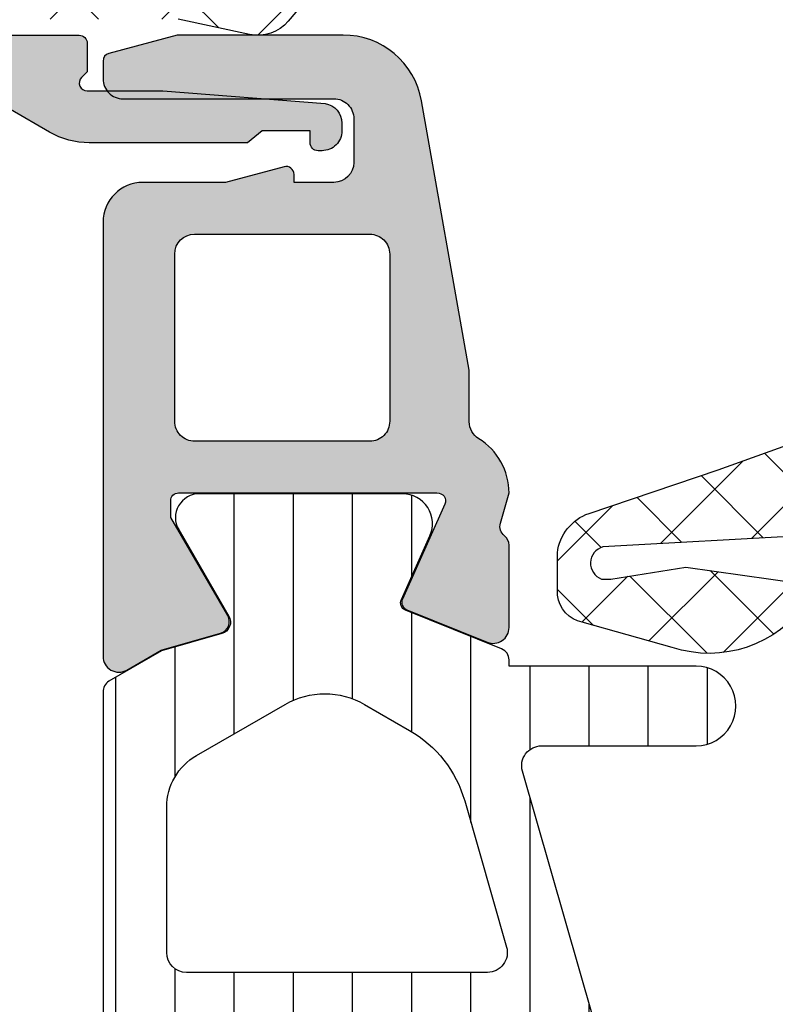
# Model space of a CAD drawing. Header units: millimetres. Extents: x 247761 to 294611, y 172579 to 236863.
# Tile 518 of 596: x 268658 to 268677, y 198252 to 198276. Entities that reach past the tile are written whole.
import ezdxf

# ---------------------------------------------------------------- set-up
doc = ezdxf.new("R2010")
doc.units = ezdxf.units.MM
doc.layers.add('FASÁDA DETAILNÍ', color=4, linetype='Continuous')
doc.layers.add('NOVA', color=240, linetype='Continuous')

# ---------------------------------------------------------------- blocks, each defined once
blk = doc.blocks.new('A$C69D17D4D')
at = {"layer": 'FASÁDA DETAILNÍ'}
h = blk.add_hatch(dxfattribs=at)
h.set_pattern_fill('ANSI37', color=256, scale=0.625, angle=270, style=0)
h.set_pattern_definition([(315, (-5984.989465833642, 24904.81811234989), (1.403165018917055, 1.403165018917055), []), (44.99999999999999, (-5984.989465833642, 24904.81811234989), (-1.403165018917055, 1.403165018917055), [])])
edge = h.paths.add_edge_path()
edge.add_ellipse((-5993.876381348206, 24900.19755051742), major_axis=(-5.039467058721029, 0), ratio=1, start_angle=274.9644612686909, end_angle=330.2082155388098)
edge.add_ellipse((-5997.989465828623, 24902.55235072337), major_axis=(-0.3000000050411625, 0), ratio=1, start_angle=330.2078270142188, end_angle=359.9993073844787)
edge.add_line((-5998.289465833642, 24902.55235434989), (-5998.289468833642, 24902.0180703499))
edge.add_ellipse((-5997.989469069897, 24902.01806911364), major_axis=(-0.2999997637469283, 0), ratio=1, start_angle=-0.0002361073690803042, end_angle=90.00004512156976)
edge.add_line((-5997.989468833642, 24901.7180693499), (-5996.439471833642, 24901.7180693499))
edge.add_ellipse((-5996.439479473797, 24901.41805870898), major_axis=(-0.3000106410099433, 0), ratio=1, start_angle=180.0043239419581, end_angle=269.998540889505, ccw=False)
edge.add_line((-5996.139468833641, 24901.41808134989), (-5996.139457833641, 24900.01809934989))
edge.add_ellipse((-5995.839467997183, 24900.01810218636), major_axis=(-0.2999898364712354, 0), ratio=1, start_angle=0.0005417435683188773, end_angle=89.99964925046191)
edge.add_line((-5995.839469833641, 24899.7181123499), (-5994.139457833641, 24899.7181123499))
edge.add_ellipse((-5994.139464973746, 24900.01812249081), major_axis=(-0.3000101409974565, 0), ratio=1, start_angle=90.00136361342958, end_angle=179.99558056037)
edge.add_line((-5993.839454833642, 24900.01809934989), (-5993.839465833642, 24901.58193034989))
edge.add_ellipse((-5993.538306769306, 24901.61478737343), major_axis=(-0.3029461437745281, 0), ratio=1, start_angle=-103.48357731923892, end_angle=6.226450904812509, ccw=False)
edge.add_ellipse((-5984.833383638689, 24912.93075169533), major_axis=(-14.00076634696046, 0), ratio=1, start_angle=51.92437992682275, end_angle=74.69826779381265)
edge.add_ellipse((-5988.640097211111, 24898.93851392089), major_axis=(-0.500472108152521, 0), ratio=1, start_angle=140.1933656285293, end_angle=257.082391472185, ccw=False)
edge.add_line((-5988.255629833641, 24898.61811234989), (-5996.538908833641, 24898.61811234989))
edge.add_ellipse((-5996.538908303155, 24899.11811205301), major_axis=(-0.4999997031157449, 0), ratio=1, start_angle=29.999980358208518, end_angle=89.99993921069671, ccw=False)
edge.add_line((-5996.971920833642, 24898.86811234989), (-5997.145126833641, 24899.16811234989))
edge.add_ellipse((-5997.578139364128, 24898.91811264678), major_axis=(-0.4999997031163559, 0), ratio=1, start_angle=209.9999803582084, end_angle=269.9999392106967)
edge.add_line((-5997.578138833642, 24899.41811234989), (-5999.207486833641, 24899.41811234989))
edge.add_ellipse((-5999.207487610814, 24898.41811299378), major_axis=(-0.9999993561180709, 0), ratio=1, start_angle=269.9999554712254, end_angle=329.9496611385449)
edge.add_ellipse((-6006.391868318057, 24902.57443977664), major_axis=(-7.300023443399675, 0), ratio=1, start_angle=101.2855536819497, end_angle=149.9496454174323, ccw=False)
edge.add_ellipse((-6004.576636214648, 24895.51810276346), major_axis=(-0.3999905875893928, 0), ratio=1, start_angle=-69.49817055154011, end_angle=14.852975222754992, ccw=False)
edge.add_ellipse((-6006.950703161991, 24901.86720088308), major_axis=(-6.378448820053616, 0), ratio=1, start_angle=110.5018745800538, end_angle=165.5474022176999)
edge.add_line((-6000.774103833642, 24900.27527434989), (-6000.410516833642, 24901.6859813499))
edge.add_line((-6000.410516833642, 24901.6859813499), (-6000.200403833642, 24902.54868234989))
edge.add_ellipse((-5994.863781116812, 24901.218117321), major_axis=(-5.499995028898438, 0), ratio=1, start_angle=269.9999657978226, end_angle=346.0000450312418, ccw=False)
edge.add_line((-5994.863777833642, 24906.7181123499), (-5982.445749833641, 24906.7181123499))
edge.add_line((-5982.445749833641, 24906.7181123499), (-5981.082692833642, 24906.43049334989))
edge.add_ellipse((-5980.979460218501, 24906.91971968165), major_axis=(-0.499999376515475, 0), ratio=1, start_angle=78.0846992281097, end_angle=139.7162484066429)
edge.add_line((-5980.598034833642, 24906.5964333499), (-5979.024423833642, 24908.45304134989))
edge.add_ellipse((-5978.452284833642, 24907.96811184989), major_axis=(-0.7499997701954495, 0), ratio=1, start_angle=139.7162938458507, end_angle=319.7162938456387, ccw=False)
edge.add_line((-5977.880145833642, 24907.48318234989), (-5979.839431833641, 24905.1715383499))
edge.add_ellipse((-5980.602283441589, 24905.81811051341), major_axis=(-0.9999990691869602, 0), ratio=1, start_angle=78.0847521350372, end_angle=139.7163013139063, ccw=False)
edge.add_line((-5980.808747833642, 24904.83965734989), (-5982.602284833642, 24905.2181123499))
edge.add_line((-5982.602284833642, 24905.2181123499), (-5994.312485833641, 24905.2181123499))
h = blk.add_hatch(color=256, dxfattribs=at)
edge = h.paths.add_edge_path()
edge.add_line((-5980.489465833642, 24902.41811234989), (-5980.862670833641, 24902.11811234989))
edge.add_line((-5980.862670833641, 24902.11811234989), (-5984.835875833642, 24902.11811234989))
edge.add_ellipse((-5984.835874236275, 24904.11811955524), major_axis=(-2.000007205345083, 0), ratio=1, start_angle=60.0000663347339, end_angle=89.99995423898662, ccw=False)
edge.add_line((-5985.835875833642, 24902.38606134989), (-5986.812927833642, 24902.95016334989))
edge.add_ellipse((-5987.812929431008, 24901.21810514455), major_axis=(-2.00000720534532, 0), ratio=1, start_angle=240.0000663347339, end_angle=269.9999542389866)
edge.add_line((-5987.812927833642, 24903.2181123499), (-5993.532761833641, 24903.2181123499))
edge.add_ellipse((-5993.532762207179, 24902.71811272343), major_axis=(-0.4999996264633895, 0), ratio=1, start_angle=-90.00004280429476, end_angle=4.280419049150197e-05)
edge.add_line((-5994.032761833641, 24902.7181123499), (-5994.032761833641, 24900.81811234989))
edge.add_ellipse((-5994.532503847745, 24900.817854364), major_axis=(-0.4997420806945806, 0), ratio=1, start_angle=89.97042173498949, end_angle=180.0295782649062, ccw=False)
edge.add_line((-5994.532761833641, 24900.31811234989), (-5995.532761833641, 24900.31811234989))
edge.add_ellipse((-5995.533019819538, 24900.817854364), major_axis=(-0.4997420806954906, 0), ratio=1, start_angle=-0.029578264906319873, end_angle=90.02957826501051, ccw=False)
edge.add_line((-5996.032761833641, 24900.81811234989), (-5996.032761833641, 24901.81811234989))
edge.add_ellipse((-5996.532501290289, 24901.81837289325), major_axis=(-0.4997395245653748, 0), ratio=1, start_angle=179.9701283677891, end_angle=270.0298716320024)
edge.add_line((-5996.532761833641, 24902.31811234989), (-5997.532761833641, 24902.31811234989))
edge.add_ellipse((-5997.533015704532, 24902.81786047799), major_axis=(-0.49974819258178, 0), ratio=1, start_angle=-0.0288769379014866, end_angle=90.02910612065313, ccw=False)
edge.add_line((-5998.032763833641, 24902.81811234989), (-5998.032763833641, 24903.05114334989))
edge.add_ellipse((-5997.532764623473, 24903.05114382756), major_axis=(-0.4999992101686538, 0), ratio=1, start_angle=-36.2493129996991, end_angle=5.473706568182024e-05, ccw=False)
edge.add_ellipse((-5995.032761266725, 24901.21810592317), major_axis=(-3.600006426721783, 0), ratio=1, start_angle=270.0000408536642, end_angle=323.75061391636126, ccw=False)
edge.add_line((-5995.032763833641, 24904.81811234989), (-5985.089465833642, 24904.81811234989))
edge.add_ellipse((-5985.089465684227, 24904.61811249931), major_axis=(-0.1999998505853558, 0), ratio=1, start_angle=179.9999571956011, end_angle=270.00004280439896, ccw=False)
edge.add_line((-5984.889465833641, 24904.61811234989), (-5984.889465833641, 24903.90089134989))
edge.add_line((-5984.889465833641, 24903.90089134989), (-5985.030426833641, 24903.75999234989))
edge.add_ellipse((-5984.889465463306, 24903.6181124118), major_axis=(-0.2000000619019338, 0), ratio=1, start_angle=-45.18607561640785, end_angle=89.99989390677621)
edge.add_line((-5984.889465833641, 24903.41811234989), (-5982.989896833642, 24903.41811234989))
edge.add_line((-5982.989896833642, 24903.41811234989), (-5978.911248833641, 24903.1037943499))
edge.add_ellipse((-5978.989466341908, 24902.60994970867), major_axis=(-0.5000005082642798, 0), ratio=1, start_angle=180.0000734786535, end_angle=260.9999772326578, ccw=False)
edge.add_line((-5978.489465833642, 24902.6099503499), (-5978.489465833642, 24902.41811234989))
edge.add_ellipse((-5978.989465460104, 24902.41811197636), major_axis=(-0.49999962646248, 0), ratio=1, start_angle=89.99995719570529, end_angle=180.0000428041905, ccw=False)
edge.add_line((-5978.989465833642, 24901.91811234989), (-5979.089465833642, 24901.91811234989))
edge.add_ellipse((-5979.089465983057, 24902.11811220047), major_axis=(-0.1999998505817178, 0), ratio=1, start_angle=-4.2805441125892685e-05, end_angle=90.00004280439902, ccw=False)
edge.add_line((-5979.289465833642, 24902.11811234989), (-5979.289465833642, 24902.41811234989))
edge.add_line((-5979.289465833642, 24902.41811234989), (-5980.489465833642, 24902.41811234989))
h = blk.add_hatch(color=256, dxfattribs=at)
edge = h.paths.add_edge_path(flags=16)
edge.add_line((-5977.289609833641, 24899.3218973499), (-5977.289609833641, 24895.1221473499))
edge.add_ellipse((-5977.789609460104, 24895.12214697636), major_axis=(-0.49999962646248, 0), ratio=1, start_angle=89.99995719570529, end_angle=180.0000428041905, ccw=False)
edge.add_line((-5977.789609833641, 24894.6221473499), (-5982.189633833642, 24894.6221473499))
edge.add_ellipse((-5982.18963420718, 24895.12214697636), major_axis=(-0.4999996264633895, 0), ratio=1, start_angle=-4.280419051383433e-05, end_angle=90.00004280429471, ccw=False)
edge.add_line((-5982.689633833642, 24895.1221473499), (-5982.689633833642, 24899.32189634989))
edge.add_ellipse((-5982.189633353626, 24899.32189586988), major_axis=(-0.5000004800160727, 0), ratio=1, start_angle=270.0000550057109, end_angle=359.9999449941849, ccw=False)
edge.add_line((-5982.189633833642, 24899.82189634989), (-5977.789609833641, 24899.8218973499))
edge.add_ellipse((-5977.789609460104, 24899.32189772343), major_axis=(-0.4999996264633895, 0), ratio=1, start_angle=179.9999571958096, end_angle=270.0000428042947, ccw=False)
edge = h.paths.add_edge_path()
edge.add_line((-5975.291228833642, 24896.4084933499), (-5976.490988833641, 24903.1714933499))
edge.add_arc((-5978.460240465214, 24902.82214898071), 1.999998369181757, 10.05959013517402, 90.00003920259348)
edge.add_line((-5978.460241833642, 24904.8221473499), (-5982.625214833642, 24904.8221473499))
edge.add_line((-5982.625214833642, 24904.8221473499), (-5984.343003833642, 24904.36186634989))
edge.add_arc((-5984.291239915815, 24904.16868129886), 0.1999999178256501, 105.0000385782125, 179.9999853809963)
edge.add_line((-5984.491239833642, 24904.16868134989), (-5984.491239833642, 24903.72214734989))
edge.add_arc((-5983.99124020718, 24903.72214697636), 0.49999962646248, 179.9999571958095, 270.0000428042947)
edge.add_line((-5983.991239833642, 24903.22214734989), (-5978.691239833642, 24903.22214734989))
edge.add_arc((-5978.691239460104, 24902.72214772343), 0.4999996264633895, -4.280419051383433e-05, 90.00004280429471, ccw=False)
edge.add_line((-5978.191239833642, 24902.72214734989), (-5978.191239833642, 24901.62189734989))
edge.add_arc((-5978.691240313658, 24901.62189782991), 0.5000004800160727, 270.0000550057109, 359.9999449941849, ccw=False)
edge.add_line((-5978.691239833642, 24901.12189734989), (-5979.691239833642, 24901.12189734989))
edge.add_line((-5979.691239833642, 24901.12189734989), (-5979.691239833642, 24901.3218973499))
edge.add_arc((-5979.89123997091, 24901.32189705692), 0.200000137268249, 8.393176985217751e-05, 105.0000053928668)
edge.add_line((-5979.943003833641, 24901.5150823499), (-5981.410391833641, 24901.12189634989))
edge.add_line((-5981.410391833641, 24901.12189634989), (-5983.491239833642, 24901.12189634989))
edge.add_arc((-5983.49123887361, 24900.12189538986), 1.000000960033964, 90.0000550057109, 179.9999449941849)
edge.add_line((-5984.491239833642, 24900.12189634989), (-5984.491239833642, 24889.22239434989))
edge.add_arc((-5984.091239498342, 24889.22239409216), 0.4000003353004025, 179.9999630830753, 299.9999168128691)
edge.add_line((-5983.891239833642, 24888.8759833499), (-5983.028391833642, 24889.37414934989))
edge.add_line((-5983.028391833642, 24889.37414934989), (-5981.536230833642, 24889.8020193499))
edge.add_arc((-5981.618922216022, 24890.09039815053), 0.3000003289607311, 286.0000168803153, 390.1792412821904)
edge.add_line((-5981.359584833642, 24890.24121034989), (-5982.791319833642, 24892.70682134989))
edge.add_line((-5982.791319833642, 24892.70682134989), (-5982.791319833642, 24893.1272403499))
edge.add_arc((-5982.599751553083, 24893.13073285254), 0.1916001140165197, 87.47777810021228, 181.0444500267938, ccw=False)
edge.add_line((-5982.591319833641, 24893.3221473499), (-5976.101880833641, 24893.3221473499))
edge.add_arc((-5976.083643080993, 24893.12298081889), 0.1999998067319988, -24.14094813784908, 95.23200451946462, ccw=False)
edge.add_line((-5975.901134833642, 24893.0411843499), (-5976.969455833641, 24890.65749934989))
edge.add_arc((-5976.78694723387, 24890.57570259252), 0.2000002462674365, 155.8590177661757, 248.0262022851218)
edge.add_line((-5976.861783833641, 24890.39023134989), (-5974.838555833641, 24889.57387134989))
edge.add_arc((-5974.688882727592, 24889.9448132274), 0.3999998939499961, 248.0261821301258, 360.0000175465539)
edge.add_line((-5974.288882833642, 24889.9448133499), (-5974.288881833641, 24892.00896034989))
edge.add_arc((-5974.588881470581, 24892.00896121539), 0.2999996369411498, 359.9998347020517, 412.0950865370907)
edge.add_arc((-5974.220270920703, 24892.48238077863), 0.300000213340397, 164.000137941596, 232.0953474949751, ccw=False)
edge.add_line((-5974.508649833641, 24892.56507134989), (-5974.291327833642, 24893.32296034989))
edge.add_arc((-5975.891326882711, 24893.32296078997), 1.599999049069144, 359.9999842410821, 418.4076055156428)
edge.add_arc((-5974.791194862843, 24895.11173283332), 0.4999999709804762, 180.0015450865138, 238.40766403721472, ccw=False)
edge.add_line((-5975.291194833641, 24895.11171934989), (-5975.291228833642, 24896.4084933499))
h = blk.add_hatch(dxfattribs=at)
h.set_pattern_fill('ANSI37', color=256, scale=0.48, angle=270, style=0)
h.set_pattern_definition([(315, (-5954.489466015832, 24886.81811234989), (1.077630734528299, 1.077630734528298), []), (44.99999999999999, (-5954.489466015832, 24886.81811234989), (-1.077630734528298, 1.077630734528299), [])])
edge = h.paths.add_edge_path(flags=16)
edge.add_line((-5953.825172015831, 24890.2193893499), (-5952.432318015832, 24890.1196453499))
edge.add_arc((-5952.389460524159, 24890.71811226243), 0.5999995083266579, 265.9039194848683, 360.0000083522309)
edge.add_arc((-5952.389460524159, 24890.71811243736), 0.5999995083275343, 359.9999916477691, 454.0960805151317)
edge.add_line((-5952.432318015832, 24891.3165793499), (-5953.825172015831, 24891.21683534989))
edge.add_arc((-5953.789457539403, 24890.7181123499), 0.5000001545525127, 94.09606440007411, 265.9039355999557)
edge = h.paths.add_edge_path(flags=16)
edge.add_arc((-5956.989465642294, 24892.31810897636), 0.4999996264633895, 269.9999571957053, 360.0000428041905)
edge.add_line((-5956.489466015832, 24892.31810934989), (-5956.489466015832, 24895.91179434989))
edge.add_arc((-5956.989466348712, 24895.9117943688), 0.5000003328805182, 359.9999978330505, 473.2180266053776)
edge.add_line((-5957.186582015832, 24896.3713003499), (-5963.517684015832, 24893.65542234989))
edge.add_arc((-5963.320568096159, 24893.19591700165), 0.4999998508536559, 113.218081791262, 182.5001106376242)
edge.add_line((-5963.820092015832, 24893.1741063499), (-5963.781766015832, 24892.29629934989))
edge.add_arc((-5963.282242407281, 24892.31810883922), 0.4999994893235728, 182.4999791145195, 270.0000448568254)
edge.add_line((-5963.282242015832, 24891.81810934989), (-5956.989466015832, 24891.81810934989))
edge = h.paths.add_edge_path(flags=16)
edge.add_line((-5962.397628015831, 24866.7641903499), (-5953.500775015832, 24862.61552034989))
edge.add_arc((-5953.28946587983, 24863.06867409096), 0.4999998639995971, 244.9999920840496, 360.0000296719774)
edge.add_line((-5952.789466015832, 24863.0686743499), (-5952.789466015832, 24872.4181093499))
edge.add_arc((-5953.289465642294, 24872.41810972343), 0.49999962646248, 359.9999571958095, 450.0000428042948)
edge.add_line((-5953.289466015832, 24872.9181093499), (-5962.413389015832, 24872.9181093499))
edge.add_arc((-5962.413388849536, 24872.41810928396), 0.5000000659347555, 90.00001905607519, 182.5000272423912)
edge.add_line((-5962.912913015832, 24872.39629934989), (-5962.685843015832, 24867.1955353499))
edge.add_arc((-5962.186317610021, 24867.2173450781), 0.5000012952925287, 182.4999974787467, 244.9999080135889)
edge = h.paths.add_edge_path(flags=16)
edge.add_arc((-5953.289465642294, 24875.61810897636), 0.4999996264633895, 269.9999571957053, 360.0000428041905)
edge.add_line((-5952.789466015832, 24875.61810934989), (-5952.789466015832, 24882.81810934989))
edge.add_arc((-5953.289465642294, 24882.81810972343), 0.49999962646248, 359.9999571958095, 450.0000428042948)
edge.add_line((-5953.289466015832, 24883.31810934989), (-5954.489466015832, 24883.31810934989))
edge.add_arc((-5954.489467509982, 24885.31810785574), 1.99999850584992, 179.9999571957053, 270.0000428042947, ccw=False)
edge.add_line((-5956.489466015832, 24885.31810934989), (-5956.489466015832, 24889.11810934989))
edge.add_arc((-5956.989465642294, 24889.11810972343), 0.49999962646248, 359.9999571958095, 450.0000428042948)
edge.add_line((-5956.989466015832, 24889.61810934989), (-5963.142527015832, 24889.61810934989))
edge.add_arc((-5963.142526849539, 24889.11810928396), 0.5000000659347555, 90.00001905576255, 182.5000272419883)
edge.add_line((-5963.642051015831, 24889.09629934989), (-5963.401916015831, 24883.59629934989))
edge.add_arc((-5962.902392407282, 24883.61810883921), 0.4999994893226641, 182.4999791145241, 270.0000448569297)
edge.add_line((-5962.902392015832, 24883.11810934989), (-5957.589466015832, 24883.11810934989))
edge.add_arc((-5957.589466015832, 24882.01810934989), 1.099999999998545, -90, 90, ccw=False)
edge.add_line((-5957.589466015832, 24880.9181093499), (-5962.762677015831, 24880.9181093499))
edge.add_arc((-5962.762676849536, 24880.41810928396), 0.5000000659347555, 90.00001905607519, 182.5000272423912)
edge.add_line((-5963.262201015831, 24880.39629934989), (-5963.052628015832, 24875.59629934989))
edge.add_arc((-5962.553104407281, 24875.61810883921), 0.4999994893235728, 182.4999791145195, 270.0000448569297)
edge.add_line((-5962.553104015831, 24875.11810934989), (-5953.289466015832, 24875.11810934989))
edge = h.paths.add_edge_path()
edge.add_line((-5954.675923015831, 24860.40505634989), (-5963.463789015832, 24864.50290534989))
edge.add_ellipse((-5962.19593152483, 24867.22183071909), major_axis=(-3.000002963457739, 0), ratio=1, start_angle=2.500058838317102, end_angle=64.99996937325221, ccw=False)
edge.add_line((-5965.193079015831, 24867.09096934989), (-5965.221413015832, 24867.73991934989))
edge.add_ellipse((-5965.720936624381, 24867.71810986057), major_axis=(-0.4999994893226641, 0), ratio=1, start_angle=182.4999791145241, end_angle=270.0000448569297)
edge.add_line((-5965.720937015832, 24868.21810934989), (-5966.689466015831, 24868.21810934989))
edge.add_ellipse((-5966.68946609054, 24868.31810927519), major_axis=(-0.09999992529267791, 0), ratio=1, start_angle=-4.280335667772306e-05, end_angle=90.0000428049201, ccw=False)
edge.add_line((-5966.789466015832, 24868.31810934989), (-5966.789466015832, 24868.9181093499))
edge.add_ellipse((-5966.68946609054, 24868.9181094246), major_axis=(-0.09999992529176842, 0), ratio=1, start_angle=-90.00004280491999, end_angle=4.280335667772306e-05, ccw=False)
edge.add_line((-5966.689466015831, 24869.01810934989), (-5965.786428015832, 24869.01810934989))
edge.add_ellipse((-5965.786428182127, 24869.51810941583), major_axis=(-0.5000000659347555, 0), ratio=1, start_angle=90.000019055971, end_angle=182.5000272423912)
edge.add_line((-5965.286904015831, 24869.5399193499), (-5965.680742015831, 24878.4402133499))
edge.add_ellipse((-5966.180253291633, 24878.41810924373), major_axis=(-0.5000001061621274, 0), ratio=1, start_angle=182.5337692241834, end_angle=270.0000829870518)
edge.add_line((-5966.180254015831, 24878.9181093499), (-5966.789466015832, 24878.9181093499))
edge.add_ellipse((-5966.78946609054, 24879.01810927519), major_axis=(-0.09999992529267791, 0), ratio=1, start_angle=-4.280335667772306e-05, end_angle=90.0000428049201, ccw=False)
edge.add_line((-5966.889466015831, 24879.01810934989), (-5966.889466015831, 24879.61810934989))
edge.add_ellipse((-5966.789466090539, 24879.6181094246), major_axis=(-0.09999992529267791, 0), ratio=1, start_angle=-90.00004280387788, end_angle=4.280335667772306e-05, ccw=False)
edge.add_line((-5966.789466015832, 24879.71810934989), (-5966.259904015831, 24879.71810934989))
edge.add_ellipse((-5966.259903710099, 24880.21810984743), major_axis=(-0.5000004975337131, 0), ratio=1, start_angle=89.99996496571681, end_angle=182.5336979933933)
edge.add_line((-5965.760392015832, 24880.24021334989), (-5966.271048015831, 24891.7804383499))
edge.add_ellipse((-5966.770572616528, 24891.75862881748), major_axis=(-0.5000004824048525, 0), ratio=1, start_angle=182.4999790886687, end_angle=273.2170573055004)
edge.add_line((-5966.798632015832, 24892.2578413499), (-5971.932375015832, 24891.96927834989))
edge.add_ellipse((-5971.816819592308, 24891.55886034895), major_axis=(-0.4263754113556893, 0), ratio=1, start_angle=-74.27514552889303, end_angle=69.24102762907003)
edge.add_line((-5971.967943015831, 24891.16016534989), (-5971.735340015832, 24891.1614053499))
edge.add_line((-5971.735340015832, 24891.1614053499), (-5969.852761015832, 24891.45954334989))
edge.add_line((-5969.852761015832, 24891.45954334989), (-5967.003476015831, 24891.05911734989))
edge.add_ellipse((-5967.045226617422, 24890.76203675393), major_axis=(-0.2999999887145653, 0), ratio=1, start_angle=145.4022536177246, end_angle=262.00025595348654, ccw=False)
edge.add_ellipse((-5969.267797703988, 24892.2951501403), major_axis=(-3.000047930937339, 0), ratio=1, start_angle=71.99157541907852, end_angle=145.4023587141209, ccw=False)
edge.add_line((-5970.195283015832, 24889.44207134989), (-5972.450174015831, 24890.0756473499))
edge.add_ellipse((-5972.289244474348, 24890.85085985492), major_axis=(-0.7917403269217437, 0), ratio=1, start_angle=6.798346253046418, end_angle=78.27231020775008, ccw=False)
edge.add_line((-5973.075418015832, 24890.75713734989), (-5973.076639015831, 24891.81534734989))
edge.add_ellipse((-5971.897552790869, 24891.68622310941), major_axis=(-1.186135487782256, 0), ratio=1, start_angle=288.65557644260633, end_angle=353.75032184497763, ccw=False)
edge.add_line((-5972.276972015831, 24892.81003734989), (-5969.035632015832, 24893.90437034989))
edge.add_line((-5969.035632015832, 24893.90437034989), (-5960.985837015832, 24896.79414834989))
edge.add_line((-5960.985837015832, 24896.79414834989), (-5951.087960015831, 24901.12695734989))
edge.add_ellipse((-5950.889689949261, 24900.66794836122), major_axis=(-0.5000002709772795, 0), ratio=1, start_angle=180.0665763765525, end_angle=293.3620494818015, ccw=False)
edge.add_line((-5950.389690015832, 24900.6685293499), (-5950.389055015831, 24900.12182834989))
edge.add_ellipse((-5950.889055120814, 24900.12124807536), major_axis=(-0.5000004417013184, 0), ratio=1, start_angle=113.92082453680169, end_angle=180.066494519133, ccw=False)
edge.add_line((-5950.686318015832, 24899.66419434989), (-5953.890321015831, 24898.2624383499))
edge.add_ellipse((-5953.489466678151, 24897.34629727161), major_axis=(-0.9999993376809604, 0), ratio=1, start_angle=-66.36838527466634, end_angle=5.281039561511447e-05)
edge.add_line((-5954.489466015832, 24897.34629634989), (-5954.489466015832, 24892.1183543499))
edge.add_line((-5954.489466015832, 24892.1183543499), (-5952.689987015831, 24892.1183453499))
edge.add_line((-5952.689987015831, 24892.1183453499), (-5952.552045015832, 24892.63314634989))
edge.add_ellipse((-5952.27489099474, 24892.51838109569), major_axis=(-0.299975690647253, 0), ratio=1, start_angle=247.49643330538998, end_angle=337.5062997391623, ccw=False)
edge.add_line((-5952.160078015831, 24892.7955153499), (-5950.889951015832, 24891.94634834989))
edge.add_ellipse((-5951.389671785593, 24891.08048416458), major_axis=(-0.9997207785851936, 0), ratio=1, start_angle=179.9923881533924, end_angle=240.00923930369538, ccw=False)
edge.add_line((-5950.389951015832, 24891.08035134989), (-5950.389982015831, 24890.35599034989))
edge.add_ellipse((-5951.38971984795, 24890.35619840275), major_axis=(-0.9997378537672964, 0), ratio=1, start_angle=119.99132494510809, end_angle=179.9880763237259, ccw=False)
edge.add_line((-5950.889982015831, 24889.4903243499), (-5952.160078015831, 24888.6411573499))
edge.add_ellipse((-5952.274889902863, 24888.91830484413), major_axis=(-0.2999875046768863, 0), ratio=1, start_angle=22.498603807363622, end_angle=112.50240617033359, ccw=False)
edge.add_line((-5952.552045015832, 24888.8035113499), (-5952.690017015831, 24889.31832734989))
edge.add_line((-5952.690017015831, 24889.31832734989), (-5954.489466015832, 24889.31833534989))
edge.add_line((-5954.489466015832, 24889.31833534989), (-5954.489466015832, 24886.1181083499))
edge.add_ellipse((-5954.189466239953, 24886.11810812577), major_axis=(-0.2999997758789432, 0), ratio=1, start_angle=-4.280474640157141e-05, end_angle=90.00004280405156)
edge.add_line((-5954.189466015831, 24885.81810834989), (-5950.889470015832, 24885.81810834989))
edge.add_ellipse((-5950.889469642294, 24885.31810872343), major_axis=(-0.4999996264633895, 0), ratio=1, start_angle=179.9999571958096, end_angle=270.0000428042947, ccw=False)
edge.add_line((-5950.389470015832, 24885.31810834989), (-5950.389470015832, 24858.42048634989))
edge.add_line((-5950.389470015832, 24858.42048634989), (-5951.939862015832, 24857.5253683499))
edge.add_ellipse((-5952.189862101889, 24857.95838090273), major_axis=(-0.4999999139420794, 0), ratio=1, start_angle=6.335059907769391e-05, end_angle=120.0000170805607, ccw=False)
edge.add_line((-5952.689862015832, 24857.95838034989), (-5954.387233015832, 24857.95838034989))
edge.add_line((-5954.387233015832, 24857.95838034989), (-5954.387233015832, 24859.95190234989))
edge.add_ellipse((-5954.887233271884, 24859.95190269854), major_axis=(-0.500000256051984, 0), ratio=1, start_angle=179.9999600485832, end_angle=244.9998714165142)
h = blk.add_hatch(dxfattribs=at)
h.set_pattern_fill('ANSI37', color=256, scale=0.48, angle=270, style=0)
h.set_pattern_definition([(315, (-5954.489465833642, 24886.81811234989), (1.077630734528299, 1.077630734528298), []), (44.99999999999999, (-5954.489465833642, 24886.81811234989), (-1.077630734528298, 1.077630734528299), [])])
edge = h.paths.add_edge_path(flags=16)
edge.add_line((-5953.825171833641, 24890.2193893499), (-5952.432317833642, 24890.1196453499))
edge.add_arc((-5952.389460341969, 24890.71811226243), 0.5999995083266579, 265.9039194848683, 360.0000083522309)
edge.add_arc((-5952.389460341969, 24890.71811243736), 0.5999995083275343, 359.9999916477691, 454.0960805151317)
edge.add_line((-5952.432317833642, 24891.3165793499), (-5953.825171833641, 24891.21683534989))
edge.add_arc((-5953.789457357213, 24890.7181123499), 0.5000001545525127, 94.09606440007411, 265.9039355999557)
edge = h.paths.add_edge_path(flags=16)
edge.add_arc((-5956.989465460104, 24892.31810897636), 0.4999996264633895, 269.9999571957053, 360.0000428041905)
edge.add_line((-5956.489465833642, 24892.31810934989), (-5956.489465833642, 24895.91179434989))
edge.add_arc((-5956.989466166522, 24895.9117943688), 0.5000003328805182, 359.9999978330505, 473.2180266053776)
edge.add_line((-5957.186581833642, 24896.3713003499), (-5963.517683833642, 24893.65542234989))
edge.add_arc((-5963.320567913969, 24893.19591700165), 0.4999998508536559, 113.218081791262, 182.5001106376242)
edge.add_line((-5963.820091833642, 24893.1741063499), (-5963.781765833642, 24892.29629934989))
edge.add_arc((-5963.282242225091, 24892.31810883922), 0.4999994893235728, 182.4999791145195, 270.0000448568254)
edge.add_line((-5963.282241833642, 24891.81810934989), (-5956.989465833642, 24891.81810934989))
edge = h.paths.add_edge_path(flags=16)
edge.add_line((-5962.397627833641, 24866.7641903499), (-5953.500774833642, 24862.61552034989))
edge.add_arc((-5953.28946569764, 24863.06867409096), 0.4999998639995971, 244.9999920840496, 360.0000296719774)
edge.add_line((-5952.789465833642, 24863.0686743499), (-5952.789465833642, 24872.4181093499))
edge.add_arc((-5953.289465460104, 24872.41810972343), 0.49999962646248, 359.9999571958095, 450.0000428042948)
edge.add_line((-5953.289465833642, 24872.9181093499), (-5962.413388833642, 24872.9181093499))
edge.add_arc((-5962.413388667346, 24872.41810928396), 0.5000000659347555, 90.00001905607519, 182.5000272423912)
edge.add_line((-5962.912912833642, 24872.39629934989), (-5962.685842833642, 24867.1955353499))
edge.add_arc((-5962.186317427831, 24867.2173450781), 0.5000012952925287, 182.4999974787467, 244.9999080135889)
edge = h.paths.add_edge_path(flags=16)
edge.add_arc((-5953.289465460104, 24875.61810897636), 0.4999996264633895, 269.9999571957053, 360.0000428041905)
edge.add_line((-5952.789465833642, 24875.61810934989), (-5952.789465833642, 24882.81810934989))
edge.add_arc((-5953.289465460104, 24882.81810972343), 0.49999962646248, 359.9999571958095, 450.0000428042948)
edge.add_line((-5953.289465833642, 24883.31810934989), (-5954.489465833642, 24883.31810934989))
edge.add_arc((-5954.489467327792, 24885.31810785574), 1.99999850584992, 179.9999571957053, 270.0000428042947, ccw=False)
edge.add_line((-5956.489465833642, 24885.31810934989), (-5956.489465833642, 24889.11810934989))
edge.add_arc((-5956.989465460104, 24889.11810972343), 0.49999962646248, 359.9999571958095, 450.0000428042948)
edge.add_line((-5956.989465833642, 24889.61810934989), (-5963.142526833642, 24889.61810934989))
edge.add_arc((-5963.142526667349, 24889.11810928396), 0.5000000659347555, 90.00001905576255, 182.5000272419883)
edge.add_line((-5963.642050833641, 24889.09629934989), (-5963.401915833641, 24883.59629934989))
edge.add_arc((-5962.902392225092, 24883.61810883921), 0.4999994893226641, 182.4999791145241, 270.0000448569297)
edge.add_line((-5962.902391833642, 24883.11810934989), (-5957.589465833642, 24883.11810934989))
edge.add_arc((-5957.589465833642, 24882.01810934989), 1.099999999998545, -90, 90, ccw=False)
edge.add_line((-5957.589465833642, 24880.9181093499), (-5962.762676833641, 24880.9181093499))
edge.add_arc((-5962.762676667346, 24880.41810928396), 0.5000000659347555, 90.00001905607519, 182.5000272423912)
edge.add_line((-5963.262200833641, 24880.39629934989), (-5963.052627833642, 24875.59629934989))
edge.add_arc((-5962.553104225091, 24875.61810883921), 0.4999994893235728, 182.4999791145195, 270.0000448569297)
edge.add_line((-5962.553103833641, 24875.11810934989), (-5953.289465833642, 24875.11810934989))
edge = h.paths.add_edge_path()
edge.add_line((-5954.675922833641, 24860.40505634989), (-5963.463788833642, 24864.50290534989))
edge.add_ellipse((-5962.195931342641, 24867.22183071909), major_axis=(-3.000002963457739, 0), ratio=1, start_angle=2.500058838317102, end_angle=64.99996937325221, ccw=False)
edge.add_line((-5965.193078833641, 24867.09096934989), (-5965.221412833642, 24867.73991934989))
edge.add_ellipse((-5965.720936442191, 24867.71810986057), major_axis=(-0.4999994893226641, 0), ratio=1, start_angle=182.4999791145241, end_angle=270.0000448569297)
edge.add_line((-5965.720936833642, 24868.21810934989), (-5966.689465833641, 24868.21810934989))
edge.add_ellipse((-5966.68946590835, 24868.31810927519), major_axis=(-0.09999992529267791, 0), ratio=1, start_angle=-4.280335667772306e-05, end_angle=90.0000428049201, ccw=False)
edge.add_line((-5966.789465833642, 24868.31810934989), (-5966.789465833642, 24868.9181093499))
edge.add_ellipse((-5966.68946590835, 24868.9181094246), major_axis=(-0.09999992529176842, 0), ratio=1, start_angle=-90.00004280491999, end_angle=4.280335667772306e-05, ccw=False)
edge.add_line((-5966.689465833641, 24869.01810934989), (-5965.786427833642, 24869.01810934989))
edge.add_ellipse((-5965.786427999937, 24869.51810941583), major_axis=(-0.5000000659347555, 0), ratio=1, start_angle=90.000019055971, end_angle=182.5000272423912)
edge.add_line((-5965.286903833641, 24869.5399193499), (-5965.680741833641, 24878.4402133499))
edge.add_ellipse((-5966.180253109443, 24878.41810924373), major_axis=(-0.5000001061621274, 0), ratio=1, start_angle=182.5337692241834, end_angle=270.0000829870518)
edge.add_line((-5966.180253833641, 24878.9181093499), (-5966.789465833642, 24878.9181093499))
edge.add_ellipse((-5966.78946590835, 24879.01810927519), major_axis=(-0.09999992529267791, 0), ratio=1, start_angle=-4.280335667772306e-05, end_angle=90.0000428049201, ccw=False)
edge.add_line((-5966.889465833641, 24879.01810934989), (-5966.889465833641, 24879.61810934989))
edge.add_ellipse((-5966.789465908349, 24879.6181094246), major_axis=(-0.09999992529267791, 0), ratio=1, start_angle=-90.00004280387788, end_angle=4.280335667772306e-05, ccw=False)
edge.add_line((-5966.789465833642, 24879.71810934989), (-5966.259903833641, 24879.71810934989))
edge.add_ellipse((-5966.259903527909, 24880.21810984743), major_axis=(-0.5000004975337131, 0), ratio=1, start_angle=89.99996496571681, end_angle=182.5336979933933)
edge.add_line((-5965.760391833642, 24880.24021334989), (-5966.271047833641, 24891.7804383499))
edge.add_ellipse((-5966.770572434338, 24891.75862881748), major_axis=(-0.5000004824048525, 0), ratio=1, start_angle=182.4999790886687, end_angle=273.2170573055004)
edge.add_line((-5966.798631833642, 24892.2578413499), (-5971.932374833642, 24891.96927834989))
edge.add_ellipse((-5971.816819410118, 24891.55886034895), major_axis=(-0.4263754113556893, 0), ratio=1, start_angle=-74.27514552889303, end_angle=69.24102762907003)
edge.add_line((-5971.967942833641, 24891.16016534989), (-5971.735339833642, 24891.1614053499))
edge.add_line((-5971.735339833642, 24891.1614053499), (-5969.852760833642, 24891.45954334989))
edge.add_line((-5969.852760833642, 24891.45954334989), (-5967.003475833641, 24891.05911734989))
edge.add_ellipse((-5967.045226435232, 24890.76203675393), major_axis=(-0.2999999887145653, 0), ratio=1, start_angle=145.4022536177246, end_angle=262.00025595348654, ccw=False)
edge.add_ellipse((-5969.267797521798, 24892.2951501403), major_axis=(-3.000047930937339, 0), ratio=1, start_angle=71.99157541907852, end_angle=145.4023587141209, ccw=False)
edge.add_line((-5970.195282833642, 24889.44207134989), (-5972.450173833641, 24890.0756473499))
edge.add_ellipse((-5972.289244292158, 24890.85085985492), major_axis=(-0.7917403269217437, 0), ratio=1, start_angle=6.798346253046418, end_angle=78.27231020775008, ccw=False)
edge.add_line((-5973.075417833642, 24890.75713734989), (-5973.076638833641, 24891.81534734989))
edge.add_ellipse((-5971.897552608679, 24891.68622310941), major_axis=(-1.186135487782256, 0), ratio=1, start_angle=288.65557644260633, end_angle=353.75032184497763, ccw=False)
edge.add_line((-5972.276971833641, 24892.81003734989), (-5969.035631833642, 24893.90437034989))
edge.add_line((-5969.035631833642, 24893.90437034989), (-5960.985836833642, 24896.79414834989))
edge.add_line((-5960.985836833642, 24896.79414834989), (-5951.087959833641, 24901.12695734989))
edge.add_ellipse((-5950.889689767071, 24900.66794836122), major_axis=(-0.5000002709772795, 0), ratio=1, start_angle=180.0665763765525, end_angle=293.3620494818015, ccw=False)
edge.add_line((-5950.389689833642, 24900.6685293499), (-5950.389054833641, 24900.12182834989))
edge.add_ellipse((-5950.889054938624, 24900.12124807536), major_axis=(-0.5000004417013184, 0), ratio=1, start_angle=113.92082453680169, end_angle=180.066494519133, ccw=False)
edge.add_line((-5950.686317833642, 24899.66419434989), (-5953.890320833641, 24898.2624383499))
edge.add_ellipse((-5953.489466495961, 24897.34629727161), major_axis=(-0.9999993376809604, 0), ratio=1, start_angle=-66.36838527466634, end_angle=5.281039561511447e-05)
edge.add_line((-5954.489465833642, 24897.34629634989), (-5954.489465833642, 24892.1183543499))
edge.add_line((-5954.489465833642, 24892.1183543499), (-5952.689986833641, 24892.1183453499))
edge.add_line((-5952.689986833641, 24892.1183453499), (-5952.552044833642, 24892.63314634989))
edge.add_ellipse((-5952.27489081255, 24892.51838109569), major_axis=(-0.299975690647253, 0), ratio=1, start_angle=247.49643330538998, end_angle=337.5062997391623, ccw=False)
edge.add_line((-5952.160077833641, 24892.7955153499), (-5950.889950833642, 24891.94634834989))
edge.add_ellipse((-5951.389671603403, 24891.08048416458), major_axis=(-0.9997207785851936, 0), ratio=1, start_angle=179.9923881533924, end_angle=240.00923930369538, ccw=False)
edge.add_line((-5950.389950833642, 24891.08035134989), (-5950.389981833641, 24890.35599034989))
edge.add_ellipse((-5951.38971966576, 24890.35619840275), major_axis=(-0.9997378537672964, 0), ratio=1, start_angle=119.99132494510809, end_angle=179.9880763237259, ccw=False)
edge.add_line((-5950.889981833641, 24889.4903243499), (-5952.160077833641, 24888.6411573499))
edge.add_ellipse((-5952.274889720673, 24888.91830484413), major_axis=(-0.2999875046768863, 0), ratio=1, start_angle=22.498603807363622, end_angle=112.50240617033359, ccw=False)
edge.add_line((-5952.552044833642, 24888.8035113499), (-5952.690016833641, 24889.31832734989))
edge.add_line((-5952.690016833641, 24889.31832734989), (-5954.489465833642, 24889.31833534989))
edge.add_line((-5954.489465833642, 24889.31833534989), (-5954.489465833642, 24886.1181083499))
edge.add_ellipse((-5954.189466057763, 24886.11810812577), major_axis=(-0.2999997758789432, 0), ratio=1, start_angle=-4.280474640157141e-05, end_angle=90.00004280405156)
edge.add_line((-5954.189465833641, 24885.81810834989), (-5950.889469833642, 24885.81810834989))
edge.add_ellipse((-5950.889469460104, 24885.31810872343), major_axis=(-0.4999996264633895, 0), ratio=1, start_angle=179.9999571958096, end_angle=270.0000428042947, ccw=False)
edge.add_line((-5950.389469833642, 24885.31810834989), (-5950.389469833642, 24858.42048634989))
edge.add_line((-5950.389469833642, 24858.42048634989), (-5951.939861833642, 24857.5253683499))
edge.add_ellipse((-5952.189861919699, 24857.95838090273), major_axis=(-0.4999999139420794, 0), ratio=1, start_angle=6.335059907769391e-05, end_angle=120.0000170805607, ccw=False)
edge.add_line((-5952.689861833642, 24857.95838034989), (-5954.387232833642, 24857.95838034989))
edge.add_line((-5954.387232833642, 24857.95838034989), (-5954.387232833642, 24859.95190234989))
edge.add_ellipse((-5954.887233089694, 24859.95190269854), major_axis=(-0.500000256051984, 0), ratio=1, start_angle=179.9999600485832, end_angle=244.9998714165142)
h = blk.add_hatch(dxfattribs=at)
h.set_pattern_fill('ANSI31', color=256, scale=0.468, angle=225, style=0)
h.set_pattern_definition([(270, (-5984.489465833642, 24904.81811234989), (1.4859, -5.150371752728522e-16), [])])
edge = h.paths.add_edge_path(flags=16)
edge.add_line((-5982.141365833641, 24886.72963434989), (-5979.918655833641, 24888.01299634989))
edge.add_ellipse((-5978.918783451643, 24886.28127138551), major_axis=(-1.999654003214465, 0), ratio=1, start_angle=240.00004577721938, end_angle=300.0015014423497, ccw=False)
edge.add_line((-5977.918957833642, 24888.01302334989), (-5976.789439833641, 24887.3608953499))
edge.add_ellipse((-5978.289442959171, 24884.76281514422), major_axis=(-3.000005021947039, 0), ratio=1, start_angle=196.0000547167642, end_angle=239.9999864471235, ccw=False)
edge.add_line((-5975.405653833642, 24885.58973134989), (-5974.353005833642, 24881.91870934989))
edge.add_ellipse((-5974.833636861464, 24881.78089055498), major_axis=(-0.5000002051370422, 0), ratio=1, start_angle=89.9992010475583, end_angle=196.000007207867, ccw=False)
edge.add_line((-5974.833643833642, 24881.2808903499), (-5982.391396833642, 24881.28100034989))
edge.add_ellipse((-5982.391387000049, 24881.78100018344), major_axis=(-0.4999998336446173, 0), ratio=1, start_angle=-0.0008212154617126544, end_angle=89.99887315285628, ccw=False)
edge.add_line((-5982.891386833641, 24881.78100734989), (-5982.891330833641, 24885.43065634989))
edge.add_ellipse((-5981.391331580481, 24885.43061688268), major_axis=(-1.499999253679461, 0), ratio=1, start_angle=300.00152725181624, end_angle=359.9984924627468, ccw=False)
edge = h.paths.add_edge_path(flags=16)
edge.add_line((-5982.391414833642, 24879.68099834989), (-5974.088084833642, 24879.68087134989))
edge.add_ellipse((-5974.088093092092, 24879.18087106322), major_axis=(-0.5000002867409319, 0), ratio=1, start_angle=195.9999439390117, end_angle=269.99905365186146, ccw=False)
edge.add_line((-5973.607461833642, 24879.31868934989), (-5971.900534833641, 24873.3659273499))
edge.add_ellipse((-5972.38116556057, 24873.22810832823), major_axis=(-0.4999999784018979, 0), ratio=1, start_angle=89.9990519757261, end_angle=196.0000416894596, ccw=False)
edge.add_line((-5972.381173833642, 24872.72810834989), (-5982.391527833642, 24872.7282783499))
edge.add_ellipse((-5982.391515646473, 24873.22827853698), major_axis=(-0.5000001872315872, 0), ratio=1, start_angle=-0.000895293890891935, end_angle=89.99860345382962, ccw=False)
edge.add_line((-5982.891515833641, 24873.22828634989), (-5982.891425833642, 24879.1810063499))
edge.add_ellipse((-5982.391425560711, 24879.18099807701), major_axis=(-0.5000002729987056, 0), ratio=1, start_angle=269.9987707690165, end_angle=359.9990519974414, ccw=False)
edge = h.paths.add_edge_path(flags=16)
edge.add_line((-5971.842378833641, 24865.36397434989), (-5975.018768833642, 24863.5300853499))
edge.add_ellipse((-5976.518768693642, 24866.12816509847), major_axis=(-3.000002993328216, 0), ratio=1, start_angle=59.99850824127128, end_angle=119.9999639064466, ccw=False)
edge.add_line((-5978.018837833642, 24863.53012534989), (-5982.141720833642, 24865.9106203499))
edge.add_ellipse((-5981.391685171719, 24867.20963863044), major_axis=(-1.500000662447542, 0), ratio=1, start_angle=-0.0015171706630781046, end_angle=59.99844168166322, ccw=False)
edge.add_line((-5982.891685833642, 24867.20967834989), (-5982.891594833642, 24870.62829234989))
edge.add_ellipse((-5982.39159535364, 24870.62827886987), major_axis=(-0.4999994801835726, 0), ratio=1, start_angle=269.9985653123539, end_angle=359.99845530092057, ccw=False)
edge.add_line((-5982.391582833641, 24871.12827834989), (-5972.092267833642, 24871.12809734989))
edge.add_ellipse((-5972.09228617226, 24870.12809701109), major_axis=(-1.000000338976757, 0), ratio=1, start_angle=179.9984724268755, end_angle=269.99894927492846, ccw=False)
edge.add_line((-5971.092285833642, 24870.1280703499), (-5971.092378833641, 24866.6629723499))
edge.add_ellipse((-5972.592378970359, 24866.66301253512), major_axis=(-1.500000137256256, 0), ratio=1, start_angle=120.00000300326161, end_angle=179.9984650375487, ccw=False)
edge = h.paths.add_edge_path()
edge.add_line((-5969.492510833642, 24863.5161683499), (-5969.492288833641, 24870.06923134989))
edge.add_arc((-5974.492286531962, 24870.06939821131), 4.999997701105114, 359.9980879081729, 376.0000237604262)
edge.add_line((-5969.685980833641, 24871.4475863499), (-5973.954591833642, 24886.33400434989))
edge.add_arc((-5973.47396147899, 24886.47182286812), 0.49999948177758, 89.99992604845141, 195.999997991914, ccw=False)
edge.add_line((-5973.473960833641, 24886.97182234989), (-5969.590586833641, 24886.97182234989))
edge.add_arc((-5969.590566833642, 24887.97182234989), 1.0000000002, 269.9988540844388, 449.9988540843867)
edge.add_line((-5969.590546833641, 24888.97182234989), (-5974.288882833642, 24888.97201034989))
edge.add_line((-5974.288882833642, 24888.97201034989), (-5974.288882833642, 24889.12806234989))
edge.add_arc((-5974.588882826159, 24889.12806292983), 0.29999999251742, 359.9998892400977, 428.0261541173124)
edge.add_line((-5974.476627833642, 24889.40626934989), (-5976.888529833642, 24890.3794563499))
edge.add_arc((-5976.81369323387, 24890.56492759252), 0.2000002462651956, 155.8590177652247, 248.0262022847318, ccw=False)
edge.add_line((-5976.996201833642, 24890.6467243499), (-5976.279701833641, 24892.24540934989))
edge.add_arc((-5976.964107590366, 24892.55214761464), 0.7499997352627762, 335.8589415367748, 450.0000185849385)
edge.add_line((-5976.964107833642, 24893.3021473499), (-5982.071656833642, 24893.3021473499))
edge.add_arc((-5982.07165670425, 24892.70214751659), 0.5999998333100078, 90.00001235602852, 210.1429248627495)
edge.add_line((-5982.590521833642, 24892.4008523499), (-5981.329305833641, 24890.22889534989))
edge.add_arc((-5981.588738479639, 24890.07824707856), 0.3000003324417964, -73.99993093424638, 30.1430306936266, ccw=False)
edge.add_line((-5981.506046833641, 24889.78986834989), (-5983.020518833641, 24889.35560134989))
edge.add_line((-5983.020518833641, 24889.35560134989), (-5984.341290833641, 24888.59305334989))
edge.add_arc((-5984.191290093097, 24888.33324620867), 0.2999999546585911, 120.0001683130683, 182.4633047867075)
edge.add_line((-5984.491012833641, 24888.3203523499), (-5984.491012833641, 24864.3306983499))
edge.add_arc((-5984.191677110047, 24864.31074367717), 0.3000001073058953, 176.1861237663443, 239.9998522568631)
edge.add_line((-5984.341677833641, 24864.05093634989), (-5983.020871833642, 24863.28836834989))
edge.add_line((-5983.020871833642, 24863.28836834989), (-5981.506400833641, 24862.85410134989))
edge.add_arc((-5981.589091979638, 24862.56572223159), 0.3000005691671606, -30.142918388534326, 74.00004323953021, ccw=False)
edge.add_line((-5981.329658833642, 24862.41507434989), (-5982.590874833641, 24860.2431183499))
edge.add_arc((-5982.072009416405, 24859.9418226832), 0.6000003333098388, 149.8570476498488, 269.9999601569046)
edge.add_line((-5982.072009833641, 24859.3418223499), (-5972.168409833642, 24859.3418223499))
edge.add_arc((-5972.168409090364, 24860.09182240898), 0.75000005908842, 269.9999432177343, 384.1410202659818)
edge.add_line((-5971.484002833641, 24860.39856034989), (-5972.200502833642, 24861.9972453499))
edge.add_arc((-5972.01799423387, 24862.07904210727), 0.2000002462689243, 111.97379771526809, 204.1409822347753, ccw=False)
edge.add_line((-5972.092830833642, 24862.2645133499), (-5969.680255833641, 24863.2379723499))
edge.add_arc((-5969.79250999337, 24863.51617820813), 0.2999991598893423, 291.973738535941, 359.9981172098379)
at = {"layer": 'FASÁDA DETAILNÍ', "extrusion": (0, 0, -1)}
for points in [[(5977.880145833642, 24907.48318234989), (5979.839431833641, 24905.1715383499), (5979.839431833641, 24905.1715383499, 0.275594), (5980.808747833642, 24904.83965734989), (5982.602284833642, 24905.2181123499)], [(5995.032763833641, 24904.81811234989), (5985.089465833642, 24904.81811234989), (5985.089465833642, 24904.81811234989, 0.414214), (5984.889465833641, 24904.61811234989), (5984.889465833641, 24903.90089134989), (5985.030426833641, 24903.75999234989), (5985.030426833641, 24903.75999234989, -0.669353), (5984.889465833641, 24903.41811234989), (5982.989896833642, 24903.41811234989), (5978.911248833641, 24903.1037943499), (5978.911248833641, 24903.1037943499, 0.368919), (5978.489465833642, 24902.6099503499), (5978.489465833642, 24902.41811234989), (5978.489465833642, 24902.41811234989, 0.414214), (5978.989465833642, 24901.91811234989), (5979.089465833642, 24901.91811234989), (5979.089465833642, 24901.91811234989, 0.414214), (5979.289465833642, 24902.11811234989), (5979.289465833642, 24902.41811234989), (5980.489465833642, 24902.41811234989), (5980.489465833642, 24902.41811234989), (5980.862670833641, 24902.11811234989), (5984.835875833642, 24902.11811234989), (5984.835875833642, 24902.11811234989, 0.131652), (5985.835875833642, 24902.38606134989), (5986.812927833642, 24902.95016334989)], [(5966.798632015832, 24892.2578413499), (5971.932375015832, 24891.96927834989), (5971.932375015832, 24891.96927834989, -0.723322), (5971.967943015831, 24891.16016534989), (5971.735340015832, 24891.1614053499), (5969.852761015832, 24891.45954334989), (5967.003476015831, 24891.05911734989)], [(5966.798279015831, 24890.5916933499, 0.331739), (5970.195283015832, 24889.44207134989), (5972.450174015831, 24890.0756473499), (5972.450174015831, 24890.0756473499, 0.322384), (5973.075418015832, 24890.75713734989), (5973.076639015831, 24891.81534734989), (5973.076639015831, 24891.81534734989, 0.291922), (5972.276972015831, 24892.81003734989), (5969.035632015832, 24893.90437034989), (5960.985837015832, 24896.79414834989)], [(5966.798631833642, 24892.2578413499), (5971.932374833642, 24891.96927834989), (5971.932374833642, 24891.96927834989, -0.723322), (5971.967942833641, 24891.16016534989), (5971.735339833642, 24891.1614053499), (5969.852760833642, 24891.45954334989), (5967.003475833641, 24891.05911734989)], [(5966.798278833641, 24890.5916933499, 0.331739), (5970.195282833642, 24889.44207134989), (5972.450173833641, 24890.0756473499), (5972.450173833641, 24890.0756473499, 0.322384), (5973.075417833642, 24890.75713734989), (5973.076638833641, 24891.81534734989), (5973.076638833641, 24891.81534734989, 0.291922), (5972.276971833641, 24892.81003734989), (5969.035631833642, 24893.90437034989), (5960.985836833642, 24896.79414834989)]]:
    blk.add_lwpolyline(points, format="xyb", dxfattribs=at)
at = {"layer": 'FASÁDA DETAILNÍ'}
blk.add_lwpolyline([(-5975.291228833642, 24896.4084933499), (-5976.490988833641, 24903.1714933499), (-5976.490988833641, 24903.1714933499, 0.363676), (-5978.460241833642, 24904.8221473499), (-5982.625214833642, 24904.8221473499), (-5984.343003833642, 24904.36186634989), (-5984.343003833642, 24904.36186634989, 0.339454), (-5984.491239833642, 24904.16868134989), (-5984.491239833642, 24903.72214734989), (-5984.491239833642, 24903.72214734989, 0.414214), (-5983.991239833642, 24903.22214734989), (-5978.691239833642, 24903.22214734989), (-5978.691239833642, 24903.22214734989, -0.414214), (-5978.191239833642, 24902.72214734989), (-5978.191239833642, 24901.62189734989), (-5978.191239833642, 24901.62189734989, -0.414213), (-5978.691239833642, 24901.12189734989), (-5979.691239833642, 24901.12189734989), (-5979.691239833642, 24901.3218973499), (-5979.691239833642, 24901.3218973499, 0.493145), (-5979.943003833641, 24901.5150823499), (-5981.410391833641, 24901.12189634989), (-5983.491239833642, 24901.12189634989), (-5983.491239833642, 24901.12189634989, 0.414213), (-5984.491239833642, 24900.12189634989), (-5984.491239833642, 24889.22239434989), (-5984.491239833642, 24889.22239434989, 0.57735), (-5983.891239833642, 24888.8759833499), (-5983.028391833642, 24889.37414934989), (-5981.536230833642, 24889.8020193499), (-5981.536230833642, 24889.8020193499, 0.488701), (-5981.359584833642, 24890.24121034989), (-5982.791319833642, 24892.70682134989), (-5982.791319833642, 24893.1272403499), (-5982.791319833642, 24893.1272403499, -0.432566), (-5982.591319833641, 24893.3221473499), (-5976.101880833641, 24893.3221473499), (-5976.101880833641, 24893.3221473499, -0.573708), (-5975.901134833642, 24893.0411843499), (-5976.969455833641, 24890.65749934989), (-5976.969455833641, 24890.65749934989, 0.425336), (-5976.861783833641, 24890.39023134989), (-5974.838555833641, 24889.57387134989), (-5974.838555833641, 24889.57387134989, 0.531563), (-5974.288882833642, 24889.9448133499), (-5974.288881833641, 24892.00896034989), (-5974.288881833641, 24892.00896034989, 0.231306), (-5974.404575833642, 24892.24567034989, -0.306185), (-5974.508649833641, 24892.56507134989), (-5974.291327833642, 24893.32296034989), (-5974.291327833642, 24893.32296034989, 0.260516), (-5975.053130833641, 24894.68583434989, -0.260509), (-5975.291194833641, 24895.11171934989), (-5975.291228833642, 24896.4084933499)], format="xyb", close=True, dxfattribs=at)
at = {"layer": 'FASÁDA DETAILNÍ', "extrusion": (0, 0, -1)}
for points in [[(5977.289609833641, 24899.3218973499), (5977.289609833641, 24895.1221473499), (5977.289609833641, 24895.1221473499, 0.414214), (5977.789609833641, 24894.6221473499), (5982.189633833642, 24894.6221473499), (5982.189633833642, 24894.6221473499, 0.414214), (5982.689633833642, 24895.1221473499), (5982.689633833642, 24899.32189634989), (5982.689633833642, 24899.32189634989, 0.414213), (5982.189633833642, 24899.82189634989), (5977.789609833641, 24899.8218973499), (5977.789609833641, 24899.8218973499, 0.414214), (5977.289609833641, 24899.3218973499)], [(5982.141365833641, 24886.72963434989), (5979.918655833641, 24888.01299634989), (5979.918655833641, 24888.01299634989, 0.267956), (5977.918957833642, 24888.01302334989), (5976.789439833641, 24887.3608953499), (5976.789439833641, 24887.3608953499, 0.19438), (5975.405653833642, 24885.58973134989), (5974.353005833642, 24881.91870934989), (5974.353005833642, 24881.91870934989, 0.498586), (5974.833643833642, 24881.2808903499), (5982.391396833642, 24881.28100034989), (5982.391396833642, 24881.28100034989, 0.414212), (5982.891386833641, 24881.78100734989), (5982.891330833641, 24885.43065634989), (5982.891330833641, 24885.43065634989, 0.267935), (5982.141365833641, 24886.72963434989)]]:
    blk.add_lwpolyline(points, format="xyb", close=True, dxfattribs=at)
at = {"layer": 'FASÁDA DETAILNÍ'}
blk.add_lwpolyline([(-5969.685980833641, 24871.4475863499), (-5973.954591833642, 24886.33400434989), (-5973.954591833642, 24886.33400434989, -0.498582), (-5973.473960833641, 24886.97182234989), (-5969.590586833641, 24886.97182234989), (-5969.590586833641, 24886.97182234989, 1), (-5969.590546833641, 24888.97182234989), (-5974.288882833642, 24888.97201034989), (-5974.288882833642, 24889.12806234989), (-5974.288882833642, 24889.12806234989, 0.305856), (-5974.476627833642, 24889.40626934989), (-5976.888529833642, 24890.3794563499), (-5976.888529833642, 24890.3794563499, -0.425336), (-5976.996201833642, 24890.6467243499), (-5976.279701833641, 24892.24540934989), (-5976.279701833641, 24892.24540934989, 0.543753), (-5976.964107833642, 24893.3021473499), (-5982.071656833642, 24893.3021473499), (-5982.071656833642, 24893.3021473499, 0.578182), (-5982.590521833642, 24892.4008523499), (-5981.329305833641, 24890.22889534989), (-5981.329305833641, 24890.22889534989, -0.488505), (-5981.506046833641, 24889.78986834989), (-5983.020518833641, 24889.35560134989), (-5984.341290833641, 24888.59305334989), (-5984.341290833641, 24888.59305334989, 0.279502), (-5984.491012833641, 24888.3203523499), (-5984.491012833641, 24864.3306983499)], format="xyb", dxfattribs=at)

msp = doc.modelspace()

# ---------------------------------------------------------------- block references
at = {"layer": 'NOVA', "ltscale": 300}
msp.add_blockref('A$C69D17D4D', (274644.5174331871, 173371.2585875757), dxfattribs=at)

doc.saveas('drawing.dxf')
